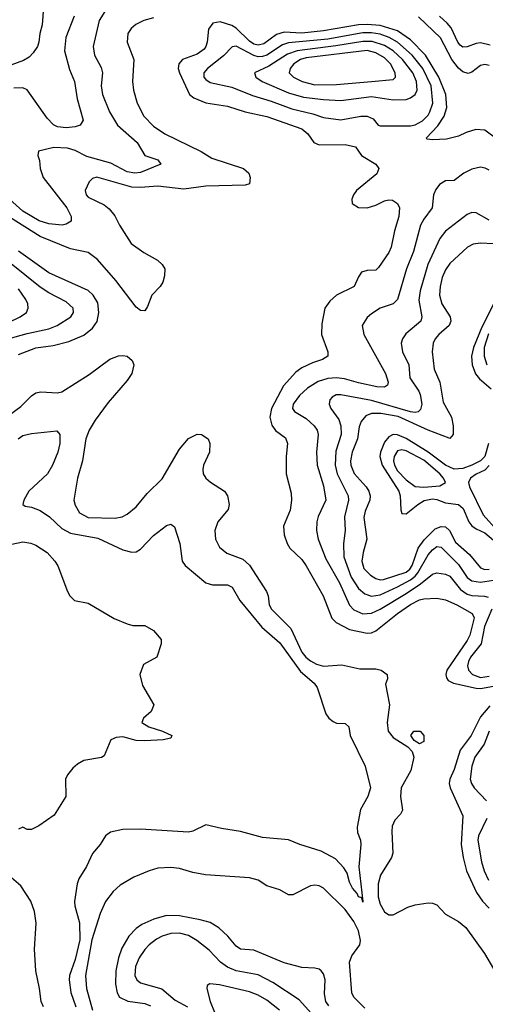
# Model space of a CAD drawing. Header units: inches. Extents: x 501365 to 657855, y 482276 to 547543.
# Tile 304 of 656: x 602116 to 604253, y 491957 to 496473. Entities that reach past the tile are written whole.
import ezdxf

# ---------------------------------------------------------------- set-up
doc = ezdxf.new("R2010")
doc.units = ezdxf.units.IN
doc.header["$MEASUREMENT"] = 0
doc.layers.add('A6409', color=7, linetype='Continuous')

msp = doc.modelspace()

# ---------------------------------------------------------------- linework, layer by layer
at = {"layer": 'A6409', "color": 5}
for points, elevation in [([(602225.6, 496530), (602219.9, 496450), (602208.2, 496410), (602203.8, 496370), (602197.3, 496350), (602178.5, 496321.5), (602159.1, 496300.9), (602133.9, 496286.1), (602046.7, 496253.3)], 2020), ([(602506.3, 496510), (602480.6, 496470), (602452.9, 496350), (602458.8, 496310), (602490, 496254), (602496, 496230), (602489.3, 496170), (602496.2, 496130), (602528.7, 496050), (602565.5, 495990), (602655.6, 495910), (602690.2, 495850.2), (602750.4, 495830), (602763.8, 495810), (602670, 495772.4), (602645.2, 495770), (602610, 495776.1), (602534.8, 495814.8), (602425, 495845), (602370, 495873.4), (602335.7, 495884.3), (602272.4, 495887.6), (602202, 495870), (602198.8, 495850), (602207.7, 495827.7), (602209.4, 495790), (602224, 495750), (602332.9, 495610), (602353.1, 495570), (602351.6, 495548.4), (602330, 495535.1), (602311, 495530), (602250, 495536.9), (602206, 495550), (602130, 495594.6), (602069.9, 495650)], 2060), ([(602366.4, 496490), (602328.3, 496391.7), (602322.4, 496330), (602344, 496244), (602367.4, 496190), (602380.6, 496110), (602407.9, 496012.1), (602393.1, 495990), (602370, 495981.9), (602330, 495976.9), (602290, 495982.5), (602270.7, 495990.7), (602241.7, 496021.7), (602150, 496152), (602130, 496160.4), (602090, 496159.1)], 2040), ([(604270, 496262.6), (604250, 496267.4), (604230, 496263.4), (604190, 496232.3), (604173.2, 496226.8), (604150, 496233.4), (604130, 496250.7), (604098.5, 496290), (604046.7, 496390), (603946.1, 496486.1)], 2080), ([(604275.6, 496355.6), (604230, 496367.1), (604210, 496364.4), (604169.1, 496349.1), (604150, 496347.1), (604137, 496357), (604126.2, 496370), (604095.7, 496435.7), (604077.9, 496457.9), (604041.7, 496490)], 2060), ([(602730, 496481.5), (602685.3, 496470), (602648.6, 496451.4), (602627.5, 496432.5), (602612.7, 496410), (602609.4, 496370), (602639.4, 496290), (602633.3, 496190), (602637.8, 496150), (602655.3, 496090), (602686.3, 496030), (602730, 495984.8), (602782.4, 495950), (602948.3, 495868.3), (602998.4, 495838.4), (603143.7, 495790), (603168.2, 495770), (603174, 495750), (603170, 495720.4), (603150, 495713.6), (602970.1, 495709.9), (602870, 495696.3), (602750, 495709.6), (602670, 495702.8), (602630, 495705.8), (602470, 495750.7), (602450, 495745.1), (602434.9, 495730), (602416.2, 495690), (602420.7, 495670), (602430, 495659.1), (602504, 495624), (602526.4, 495606.4), (602553.3, 495573.2), (602574.8, 495530), (602627.3, 495447.3), (602685.4, 495405.4), (602748.5, 495370), (602770.4, 495350), (602781.6, 495330), (602780.9, 495299.1), (602773, 495270), (602760.5, 495250), (602723.1, 495210), (602702.9, 495157.1), (602690, 495138), (602670, 495139.6), (602650, 495155.1), (602557.7, 495277.7), (602472.9, 495372.9), (602430, 495405.8), (602350, 495421.9), (602210, 495479.5), (602070, 495567.3)], 2080), ([(604310, 495922.6), (604250, 495965.9), (604209.2, 495969.2), (604164.5, 495955.5), (604130, 495938.4), (604074.1, 495925.9), (604010, 495921.4), (603985.2, 495925.2), (603981.6, 495930), (604034.1, 495985.9), (604064.5, 496030), (604075.8, 496070), (604072, 496130), (604039.8, 496210), (603978, 496310), (603910, 496380.7), (603850, 496421.6), (603770, 496447.1), (603710, 496451.2), (603670, 496449.2), (603510, 496422.2), (603410, 496411.8), (603330, 496416.3), (603294.7, 496405.3), (603236.8, 496363.2), (603210, 496355.6), (603190, 496361.3), (603170, 496374.6), (603110, 496433.6), (603090, 496447.1), (603036.7, 496463.3), (603003.1, 496456.9), (602982.2, 496430), (602975.9, 496370), (602970.6, 496350), (602961.9, 496338.1), (602930, 496314.7), (602863.2, 496290), (602846, 496270), (602843.9, 496250), (602848.9, 496230), (602894.8, 496130), (602914.8, 496114.8), (602970, 496091.4), (603070, 496075.9), (603150.8, 496050.8), (603250, 496029.2), (603410, 495972.4), (603438.8, 495950), (603465.7, 495910), (603490, 495899.6), (603610, 495900.1), (603656.3, 495890), (603683.8, 495850), (603751, 495811), (603764.6, 495790), (603754.1, 495765.9), (603662.2, 495690), (603647.2, 495670), (603640.2, 495650), (603642.3, 495630), (603670, 495612.4), (603710, 495611), (603750, 495622.9), (603790, 495642), (603810, 495647.4), (603826, 495646), (603850, 495630.4), (603859.6, 495610), (603856, 495570), (603835.7, 495504.3), (603820.4, 495430), (603810, 495405.1), (603762.9, 495337.1), (603750, 495325.1), (603710, 495323.1), (603685.1, 495314.9), (603670, 495294.5), (603651.2, 495248.8), (603570.3, 495210), (603538.5, 495181.5), (603515.8, 495150), (603501.8, 495078.2), (603500.7, 495030), (603530.3, 494950), (603530.2, 494929.8), (603506.1, 494913.9), (603460.4, 494899.6), (603410, 494876), (603383.5, 494856.5), (603326.8, 494793.2), (603272, 494690), (603264.5, 494650), (603272.8, 494612.8), (603289.6, 494589.6), (603335.7, 494555.7), (603345.6, 494530), (603338.5, 494470), (603338.9, 494390), (603361.1, 494301.1), (603363.4, 494270), (603356.5, 494223.5), (603327.3, 494150), (603329.4, 494110), (603342.7, 494070), (603356, 494050), (603410, 493997.4), (603430, 493968.6), (603509.2, 493830), (603548.7, 493728.7), (603568.7, 493708.7), (603630, 493675.7), (603710, 493659.5), (603730, 493661.1), (603750, 493670.6), (603850, 493749.7), (603910, 493790.5), (603950, 493812.5), (603970, 493816.3), (604030, 493820.6), (604070, 493812.7), (604122.5, 493790), (604193, 493750), (604200.7, 493730), (604180.9, 493650), (604170, 493626.1), (604076, 493490), (604071.1, 493470), (604074, 493454), (604082.5, 493442.5), (604106.3, 493430), (604210, 493407.7), (604230, 493405.5), (604290, 493416.8)], 2120), ([(604270, 495783.1), (604252.3, 495792.3), (604230, 495796.4), (604190, 495787.9), (604154.6, 495770), (604110, 495736.2), (604070, 495734.6), (604042.4, 495717.6), (604025.2, 495694.8), (604014.8, 495670), (604008.3, 495610), (603970, 495558.2), (603955.9, 495530), (603922.8, 495410), (603890.6, 495330), (603849.6, 495190.4), (603830, 495169.9), (603770.4, 495150), (603730, 495124.2), (603710, 495108), (603688, 495070), (603695.3, 495030), (603795.1, 494850), (603806.3, 494810), (603803.7, 494796.3), (603790, 494787.1), (603755.3, 494790), (603670, 494807.2), (603606.4, 494826.4), (603570, 494829.9), (603530, 494827), (603486.2, 494813.8), (603436.6, 494783.4), (603399.8, 494750), (603371.4, 494710), (603367.9, 494690), (603376.8, 494676.8), (603430, 494643.7), (603467.1, 494610), (603480.8, 494590), (603485.8, 494570), (603478.6, 494490), (603481.1, 494430), (603510, 494334.8), (603521.3, 494270), (603485.5, 494194.5), (603479.1, 494170), (603477.5, 494130), (603485.2, 494090), (603520.7, 494000.7), (603584.2, 493890), (603630, 493787.5), (603650, 493766.3), (603690, 493748.6), (603730, 493751.9), (603770, 493769), (603890, 493841.4), (603954.8, 493885.2), (604010, 493929.5), (604030, 493936.3), (604070, 493930.7), (604090, 493920.5), (604139.3, 493859.3), (604170, 493837.9), (604190, 493831.7), (604249.2, 493829.2), (604265.1, 493825.1)], 2140), ([(604270, 495553.6), (604210, 495587.1), (604190, 495589), (604170, 495579), (604070, 495503.9), (604043.7, 495470), (603989.2, 495350), (603953.3, 495230), (603947, 495187), (603960.6, 495110), (603956.5, 495090), (603887.3, 495032.7), (603872.5, 495010), (603865.9, 494990), (603872.1, 494950), (603902, 494890), (603906.5, 494830), (603947.7, 494770), (603953.6, 494753.6), (603960.7, 494710), (603955.4, 494684.6), (603945, 494675), (603930, 494671.2), (603910, 494674.5), (603730, 494726.5), (603590, 494752.8), (603567.8, 494752.2), (603550, 494741.8), (603539.7, 494730), (603535.9, 494710), (603544.5, 494690), (603579.8, 494639.8), (603590.1, 494610), (603591.8, 494570), (603566.3, 494493.7), (603563.7, 494430), (603572.9, 494390), (603623.1, 494290), (603625.5, 494270), (603606.7, 494193.3), (603610.1, 494130), (603602.6, 494070), (603603.3, 494010), (603636.9, 493916.9), (603670, 493865), (603699.1, 493839.1), (603730, 493829.7), (603770, 493835.4), (603850, 493871.4), (603910, 493904), (603930, 493920.3), (603943.6, 493936.4), (603990, 494018), (604010, 494041.7), (604030, 494056.6), (604050, 494054.5), (604130, 493973.7), (604170, 493914.1), (604190, 493899.5), (604230, 493893.8), (604329.2, 493909.2)], 2160), ([(604410, 495439.2), (604230, 495448.7), (604197.1, 495442.9), (604170.5, 495429.5), (604090, 495355.3), (604070, 495326.3), (604054.2, 495290), (604045.1, 495250), (604042.9, 495210), (604053.7, 495170), (604090.7, 495110.7), (604094.3, 495090), (604086, 495070), (604038.6, 495030), (604022.2, 495010), (604013, 494990), (604009, 494950), (604017.3, 494870), (604044.1, 494810), (604059.4, 494719.4), (604096.8, 494650), (604105.4, 494610), (604105.4, 494570), (604090, 494552.9), (604086.1, 494553.9), (603990, 494590.9), (603853.3, 494653.3), (603773, 494667), (603730, 494667.4), (603704.1, 494655.9), (603683.3, 494630), (603674.3, 494605.7), (603665.5, 494550), (603641.7, 494490), (603633.3, 494450), (603635.9, 494430), (603651.6, 494391.6), (603705.7, 494330), (603718.2, 494310), (603723.8, 494290), (603722.1, 494270), (603700.7, 494219.3), (603694.9, 494190), (603709.6, 494090), (603692.4, 494030), (603686.4, 493990), (603695.8, 493955.8), (603725.1, 493925.1), (603750.1, 493910.1), (603770, 493904.4), (603785.6, 493905.6), (603890, 493939.9), (603906.5, 493953.5), (603917.4, 493970), (603944.9, 494050), (603972.2, 494087.8), (604022.3, 494137.7), (604050, 494148.8), (604070, 494147.2), (604088, 494130), (604116.4, 494076.4), (604179.9, 494019.9), (604230, 493959), (604250, 493951.4), (604270, 493952.5)], 2180), ([(602110, 494937.6), (602190, 494968), (602270, 494978.7), (602342.4, 494997.6), (602410, 495026.6), (602450, 495057.6), (602471.6, 495088.4), (602479.8, 495130), (602474.1, 495174.1), (602453.7, 495210), (602430, 495230.8), (602250, 495312.6), (602110, 495411.3)], 2120), ([(602030, 495000.3), (602150, 495034.2), (602250, 495055.4), (602287.8, 495070), (602350.8, 495110), (602362.5, 495130), (602360.8, 495150), (602330, 495179.2), (602250, 495220.2), (602210, 495246.1), (602070, 495359.7)], 2140), ([(602010, 495057.9), (602118, 495110), (602148, 495130), (602155.2, 495150), (602153.1, 495170), (602144, 495190), (602110, 495238.1)], 2160), ([(604300.9, 495190), (604237.1, 495062.9), (604198.7, 494970), (604189.3, 494930), (604192.2, 494890), (604208.3, 494848.3), (604225.6, 494825.6), (604279.8, 494779.8)], 2220), ([(604267.1, 495032.9), (604247.9, 494970), (604247, 494930), (604260.1, 494890)], 2240), ([(602070, 494661.2), (602120.9, 494699.1), (602170, 494747.8), (602190, 494761.2), (602212.9, 494767), (602290, 494762.3), (602310, 494765.7), (602434.9, 494845.1), (602530, 494915.5), (602570, 494931.5), (602590, 494933.6), (602609.3, 494929.3), (602633, 494910), (602639.8, 494890), (602631.4, 494850), (602610, 494818.2), (602522.6, 494717.4), (602463.1, 494636.9), (602435.4, 494590), (602419.4, 494550), (602403.9, 494450), (602382.1, 494370), (602364.2, 494270), (602370, 494246), (602390.8, 494210.8), (602430, 494190.2), (602553.7, 494186.3), (602586.4, 494193.6), (602610, 494206), (602650, 494238.5), (602700.5, 494299.5), (602770, 494366.7), (602850, 494502.7), (602890, 494552), (602930, 494572.4), (602950.3, 494570.3), (602980.5, 494550), (602988.8, 494528.8), (602987.6, 494490), (602960.2, 494430), (602955.8, 494410), (602958.5, 494390), (602970.2, 494370.2), (602991.6, 494351.6), (603056.5, 494310), (603069.3, 494289.3), (603077.8, 494250), (603072.7, 494227.3), (603025.7, 494170), (603011.4, 494130), (603014.6, 494090), (603033.5, 494053.5), (603066, 494026), (603139.4, 493999.4), (603170, 493970.8), (603249, 493850), (603256.6, 493830), (603261.1, 493790), (603271.6, 493770), (603360.7, 493680.7), (603410, 493571.8), (603428.9, 493548.9), (603450, 493532.3), (603477.9, 493517.9), (603510, 493508.4), (603593.7, 493513.7), (603676.3, 493496.3), (603750, 493495.7), (603774, 493490), (603802.4, 493470), (603804.4, 493450), (603794.4, 493425.6), (603812.4, 493330), (603802.1, 493250), (603806.8, 493210), (603830, 493180.8), (603897.6, 493137.6), (603916.5, 493116.5), (603924.5, 493090), (603911.2, 493030), (603866.7, 492950), (603862.8, 492910), (603871.9, 492848.1), (603863.6, 492830), (603837.6, 492802.4), (603825.8, 492774.2), (603823, 492750), (603828.5, 492650), (603821.9, 492630), (603771.4, 492550), (603760.8, 492510), (603761, 492450), (603770, 492416.5), (603790, 492381.2), (603810, 492367.8), (603830, 492367.9), (603897.2, 492402.8), (603930, 492413.7), (603990, 492423), (604010, 492421.7), (604030, 492412.8), (604070.5, 492370.5), (604130, 492337.3), (604162.6, 492310), (604249, 492190), (604290, 492119.8)], 2080), ([(602108.6, 494550), (602130, 494566.3), (602170, 494575.6), (602287.3, 494587.3), (602300.5, 494570), (602300.3, 494530), (602291.3, 494490), (602266.5, 494430), (602243.8, 494390), (602158.2, 494310), (602134.7, 494270), (602130.4, 494250), (602141.5, 494241.5), (602170, 494236.8), (602210, 494221.6), (602252.5, 494192.5), (602310, 494140.1), (602350, 494117.5), (602474.5, 494094.5), (602590, 494041.9), (602630, 494030.2), (602650, 494033.2), (602670, 494045), (602730, 494107.2), (602790, 494153.7), (602810, 494159.1), (602826.4, 494146.4), (602850.3, 494070), (602862.4, 493990), (602874.9, 493970), (602970.1, 493890.1), (603001.2, 493881.2), (603070, 493881.2), (603090.8, 493870.8), (603126.5, 493810), (603227.5, 493687.5), (603310, 493615.7), (603404, 493484), (603467.9, 493430), (603480.8, 493410), (603520.3, 493290), (603534.4, 493270), (603553.8, 493253.8), (603570, 493247.2), (603610, 493244.4), (603626, 493230), (603632.4, 493190), (603701.3, 493050), (603726.4, 492950), (603714, 492910), (603680.5, 492850), (603664.6, 492770), (603665.8, 492745.8), (603679.6, 492710), (603681.8, 492690), (603673, 492587), (603691.1, 492428.9), (603690, 492426), (603686, 492446), (603670, 492449.8), (603664.7, 492464.7), (603643.7, 492490), (603630, 492516.9), (603618, 492558), (603603.4, 492583.4), (603564.9, 492624.9), (603499.7, 492659.7), (603401.2, 492690), (603350, 492711.6), (603230, 492722.3), (603130, 492749.8), (603042.9, 492762.9), (602970, 492779.8), (602910, 492751.9), (602890, 492747.1), (602670, 492760.3), (602590, 492758.3), (602532.7, 492747.3), (602510.4, 492729.6), (602485.5, 492690), (602451, 492649), (602423.2, 492590), (602387.3, 492532.7), (602379.5, 492510), (602368, 492428), (602369.1, 492409.1), (602390.5, 492330.5), (602392.2, 492252.2), (602370, 492162.3), (602345.1, 492090), (602343.3, 492070), (602351.5, 492011.5), (602373.7, 491946.3)], 2060), ([(604267.7, 494530), (604250, 494469.9), (604230, 494449.7), (604190.7, 494429.3), (604150, 494414), (604110, 494411.9), (604070, 494430.2), (603990, 494490.2), (603890, 494552.7), (603850, 494569.6), (603830.1, 494569.9), (603810, 494560.1), (603790, 494535.9), (603771.4, 494490), (603768.7, 494470), (603779.1, 494430), (603855.1, 494310), (603861.9, 494290), (603864.6, 494224.6), (603870, 494207.7), (603890, 494207), (603943.2, 494250), (603972.7, 494267.3), (604010, 494275.9), (604030, 494273), (604070, 494257.4), (604128.9, 494248.9), (604140.9, 494240.9), (604150.5, 494230.5), (604177.5, 494170), (604190, 494152), (604210, 494137.4), (604250, 494119.3), (604310, 494069.8)], 2220), ([(604270, 494429.1), (604250, 494407.7), (604210.6, 494389.4), (604184.2, 494370), (604175.8, 494350), (604180.8, 494330), (604242.9, 494202.9), (604308.7, 494128.7)], 2240), ([(601970, 494044.4), (602130, 494078), (602167.7, 494072.3), (602190, 494063.1), (602242, 494030), (602277.3, 493990), (602291.1, 493968.9), (602335.5, 493850), (602346, 493830), (602367.7, 493810), (602430, 493797.1), (602550, 493727.3), (602610, 493702.8), (602635.3, 493695.3), (602690, 493694.8), (602730, 493671), (602764.7, 493630), (602764.7, 493610), (602744.7, 493550), (602683.5, 493516.5), (602666.8, 493470), (602679.8, 493419.8), (602731.3, 493330), (602719.9, 493300.2), (602684.7, 493270), (602676, 493250), (602709.1, 493229.1), (602771.3, 493210), (602814.8, 493190), (602810, 493178), (602774, 493170), (602690, 493165.4), (602650, 493167.8), (602590, 493183.5), (602559.5, 493180.5), (602534.8, 493170), (602503.6, 493096.4), (602491, 493089), (602410, 493075.6), (602380.9, 493059.1), (602359.4, 493040.6), (602335.3, 493010), (602327, 492990), (602327.7, 492910), (602274.6, 492825.4), (602203.5, 492776.5), (602170, 492759), (602150, 492759), (602130, 492769.3), (602110, 492761.2)], 2040), ([(604282.5, 493770), (604249.5, 493690), (604234.3, 493610), (604185.1, 493550), (604174.9, 493530), (604170.6, 493510), (604174.7, 493490), (604193.3, 493470), (604230, 493456.2), (604270, 493462.7)], 2140), ([(604273.8, 493326.2), (604230, 493276.4), (604187.5, 493190), (604137, 493123), (604110, 493034.5), (604089.3, 492990), (604086.2, 492970), (604091.1, 492950), (604150, 492821), (604142.2, 492690), (604150.6, 492630), (604166.1, 492570), (604211.5, 492470), (604239.9, 492430), (604270, 492398.4)], 2120), ([(604269.8, 493210.2), (604246.8, 493150), (604205.2, 493090), (604191.2, 493050), (604183.5, 492990), (604188.9, 492970), (604201.6, 492950), (604258.2, 492890)], 2140), ([(604259.6, 492810), (604221.4, 492730), (604218.2, 492710), (604234.4, 492610), (604246.9, 492570), (604267.3, 492527.3)], 2140), ([(602225, 491945), (602214.2, 491970), (602207.7, 492030), (602190.8, 492110), (602184.7, 492210), (602192.5, 492330), (602183.6, 492383.6), (602167.7, 492430), (602121.1, 492501.1), (602023.9, 492583.9)], 2060), ([(603699.8, 491939.8), (603649.1, 491990), (603639.7, 492010), (603629, 492150), (603640.4, 492179.6), (603676.4, 492230), (603679.5, 492250), (603670, 492294.3), (603650, 492336.3), (603610, 492391.3), (603509.8, 492489.8), (603490, 492501), (603470, 492503.9), (603450, 492500.4), (603370, 492459.8), (603350, 492459.3), (603310, 492481.8), (603250, 492500.3), (603210, 492526.8), (603170, 492536.8), (602968.3, 492551.7), (602910, 492561.7), (602850, 492580.6), (602810, 492585.4), (602750, 492581.4), (602710.1, 492569.9), (602640, 492540), (602576.5, 492503.5), (602545, 492475), (602510.5, 492429.5), (602485.7, 492374.3), (602447.8, 492252.2), (602417.8, 492090), (602422.9, 492030), (602449.8, 491930)], 2080), ([(603534, 491950), (603520.3, 491970), (603514.7, 492005.3), (603517.5, 492070), (603510, 492097.3), (603499.8, 492110), (603490, 492118.5), (603470, 492123.7), (603410, 492126.3), (603330, 492147.6), (603190, 492205.3), (603130, 492209.9), (603110, 492223.2), (603070.6, 492270), (603030, 492308.6), (602990, 492331.9), (602944.9, 492344.9), (602850, 492362.4), (602790, 492364.2), (602732.3, 492347.7), (602676.6, 492323.4), (602650, 492305), (602616.6, 492270), (602585, 492215), (602570.1, 492170.1), (602557.6, 492110), (602556, 492050), (602562.9, 492010), (602574.2, 491990), (602612, 491972), (602690, 491960.5), (602716.3, 491950)], 2120), ([(603454.6, 491914.6), (603398.1, 491978.1), (603277.7, 492057.7), (603210, 492092.4), (603110, 492110.8), (603070, 492127.7), (603037.5, 492150), (602985.7, 492205.7), (602929.5, 492249.5), (602890, 492272.8), (602850, 492283.2), (602810, 492282.7), (602770, 492270.4), (602743.5, 492256.5), (602710.1, 492230), (602690, 492209), (602664.2, 492170), (602647.5, 492130), (602644.4, 492090), (602653.5, 492070), (602670, 492056.3), (602768.1, 492028.1), (602830, 491976.3), (602886.1, 491946.1)], 2140), ([(603308.5, 491930), (603250, 491976.2), (603210, 491999.4), (603170, 492014.4), (603032.8, 492047.2), (602989, 492051), (602977.1, 492042.9), (602974.6, 492030), (602989.5, 491970), (603010, 491920.7)], 2160)]:
    msp.add_lwpolyline(points, dxfattribs=dict(at, elevation=elevation))
for points, elevation in [([(603690, 496412.7), (603530, 496384), (603350, 496367.2), (603321.5, 496358.5), (603250, 496310.5), (603230, 496304), (603210, 496303.5), (603190, 496309.4), (603110, 496351.6), (603091.2, 496348.8), (603052, 496308), (602978.2, 496250), (602961.7, 496230), (602961.7, 496210), (602970, 496198.6), (602990, 496185.1), (603090, 496163.8), (603185.1, 496125.1), (603270, 496099.7), (603364.4, 496064.4), (603461, 496041), (603510, 496024.3), (603590, 496014.6), (603681.2, 496030), (603710.1, 496030.1), (603737.9, 496017.9), (603761.5, 495990), (603770, 495985.9), (603910, 495986.7), (603930, 495991.3), (603964.8, 496010), (603990, 496034.8), (603998.8, 496050), (604011.6, 496090), (604003.8, 496170), (603966.5, 496250), (603917.4, 496310), (603849.5, 496370), (603811.4, 496391.4), (603770, 496406.1), (603730, 496412.5)], 2140), ([(603690, 496373.7), (603567.2, 496352.8), (603389.9, 496330.1), (603345.7, 496314.3), (603259.7, 496260.3), (603194, 496230), (603200.3, 496210), (603228.1, 496190), (603350, 496138.4), (603418.5, 496118.5), (603510, 496107), (603590, 496103), (603730, 496121), (603830, 496105.7), (603890, 496107.7), (603910, 496114.8), (603930, 496129.6), (603939.5, 496150), (603937.6, 496190), (603920.7, 496230), (603872.8, 496290), (603829.6, 496330), (603790, 496355.5), (603732.9, 496372.9)], 2160), ([(603710, 496331.8), (603430, 496298.7), (603404.3, 496290), (603374.6, 496270), (603356.8, 496250), (603352.6, 496230), (603373.1, 496210), (603412.3, 496190), (603470, 496174.2), (603570, 496175.3), (603730, 496189.4), (603830, 496199.6), (603841, 496210), (603839.1, 496230), (603817.7, 496270), (603790, 496297.9), (603750, 496321.8)], 2180), ([(603870, 494500.7), (603850, 494495.1), (603834.4, 494470), (603831.8, 494450), (603835.8, 494430), (603850, 494403.8), (603890, 494363.3), (603930, 494332), (603970, 494329), (604044.6, 494335.4), (604069.8, 494350), (604061.4, 494370), (604044, 494390), (603970, 494453.3), (603890, 494495.9)], 2240), ([(603950, 493152.3), (603926.9, 493166.9), (603911.6, 493190), (603925, 493210), (603953.8, 493210), (603970.1, 493190.1), (603970, 493163.1)], 2080)]:
    msp.add_lwpolyline(points, close=True, dxfattribs=dict(at, elevation=elevation))

doc.saveas('drawing.dxf')
